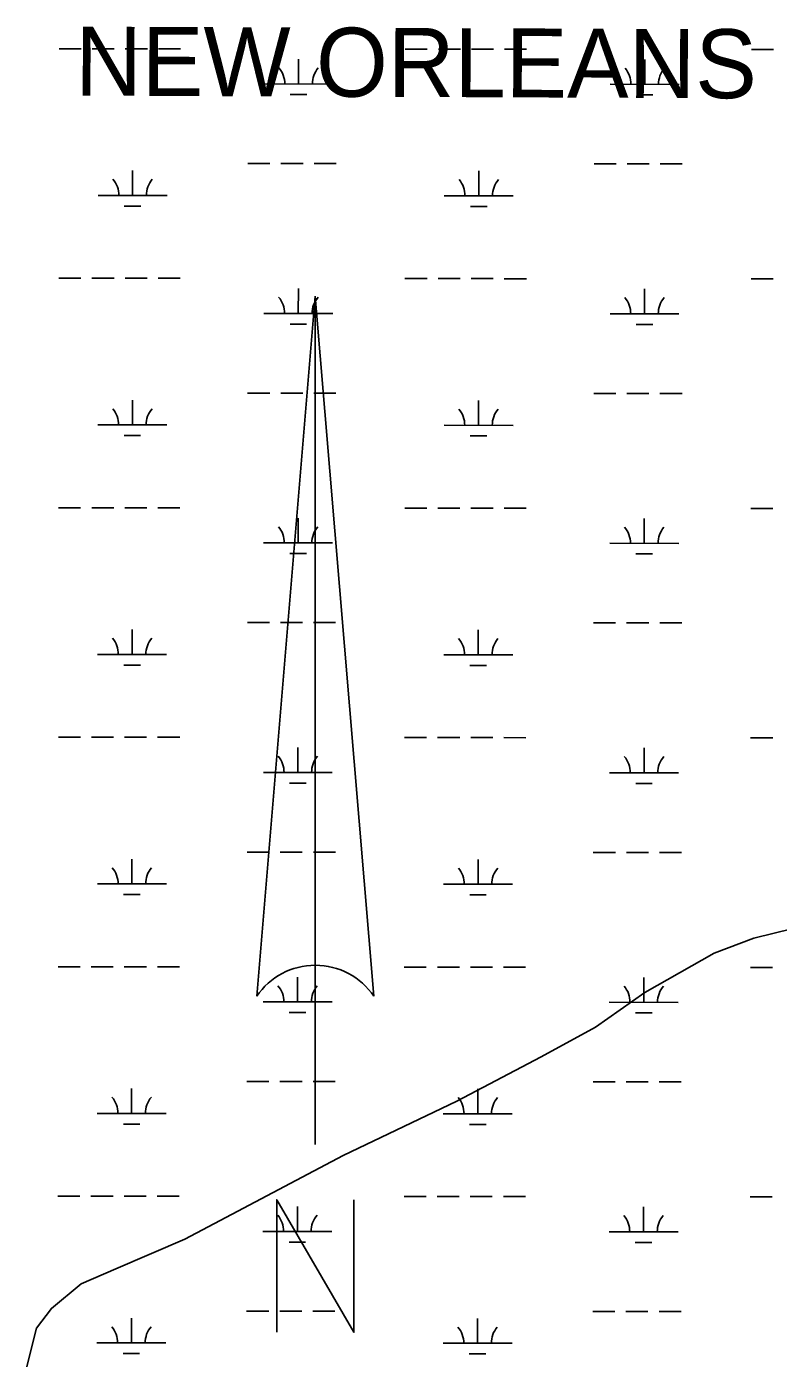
# Model space of a CAD drawing. Extents: x 3148686 to 3186545, y 916144 to 941516.
# Drawn here: x 3180178 to 3181268, y 937005 to 938935 of the extents above; entities that cross this region are included whole.
import ezdxf

# ---------------------------------------------------------------- set-up
doc = ezdxf.new("R2010")
doc.units = 0
for name, color, linetype in [('V-ANNO-SYMB', 7, 'Continuous'), ('V-TOPO-GNAM-IDEN', 7, 'Continuous'), ('V-TOPO-SHOR', 7, 'Continuous'), ('V-WETL-SWMP', 7, 'Continuous')]:
    doc.layers.add(name, color=color, linetype=linetype)

msp = doc.modelspace()

# ---------------------------------------------------------------- linework, layer by layer
at = {"layer": 'V-ANNO-SYMB'}
for p, q in [((3180596.5165892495, 938544.7055260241), (3180511.5165892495, 937529.7055260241)), ((3180596.51558925, 937574.7055260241), (3180596.5165892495, 938544.7055260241)), ((3180596.5165892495, 938544.7055260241), (3180681.5165892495, 937529.7055260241)), ((3180596.5165892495, 938544.7055260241), (3180681.5165892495, 937529.7055260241)), ((3180596.5175892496, 937574.7055260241), (3180596.5165892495, 938544.7055260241)), ((3180596.5175892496, 937314.7055260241), (3180596.5175892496, 937574.7055260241))]:
    msp.add_line(p, q, dxfattribs=at)
msp.add_lwpolyline([(3180540.5165892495, 937042.7215260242), (3180540.5165892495, 937234.7215260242), (3180652.5165892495, 937042.7215260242), (3180652.5165892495, 937234.7215260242)], dxfattribs=at)
for centre, start, end in [((3180596.5167730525, 937471.9277480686), 90.00000559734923, 145.7945472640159), ((3180596.516405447, 937471.9277480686), 34.205452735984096, 89.99999440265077), ((3180596.5167730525, 937471.9277480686), 34.20546393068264, 89.9888305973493)]:
    msp.add_arc(centre, 102.77777780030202, start, end, dxfattribs=at)
at = {"layer": 'V-TOPO-SHOR'}
msp.add_lwpolyline([(3180177.946088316, 936991.3210970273), (3180192.3405824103, 937048.6423458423), (3180213.8719170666, 937077.2878686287), (3180256.9119339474, 937113.0777827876), (3180307.103893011, 937134.5260585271), (3180407.4878111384, 937177.4226100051), (3180636.961576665, 937299.0207287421), (3180801.8866430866, 937377.6845419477), (3180923.7943450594, 937442.0595724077), (3181002.6771317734, 937484.9787763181), (3181074.4004254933, 937535.0725748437), (3181124.599935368, 937563.6878943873), (3181174.7994452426, 937592.3032139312), (3181232.158448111, 937613.7439388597), (3181289.5099001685, 937628.0176199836)], dxfattribs=at)
at = {"layer": 'V-WETL-SWMP'}
for p, q in [((3180224.9863973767, 938903.3480389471), (3180256.9863752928, 938903.314320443)), ((3180272.9863642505, 938903.2974611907), (3180304.9863421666, 938903.2637426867)), ((3180320.9863311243, 938903.2468834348), (3180352.986309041, 938903.2131649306)), ((3180368.9862979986, 938903.1963056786), (3180400.986275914, 938903.1625871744)), ((3180726.8940509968, 938902.8191768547), (3180758.894028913, 938902.7854583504)), ((3180774.894017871, 938902.7685990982), (3180806.8939957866, 938902.7348805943)), ((3180822.8939847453, 938902.7180213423), (3180854.893962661, 938902.684302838)), ((3180870.8939516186, 938902.6674435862), (3180902.893929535, 938902.6337250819)), ((3181228.801704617, 938902.2903147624), (3181260.801682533, 938902.2565962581)), ((3180572.2487036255, 938852.2401052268), (3180572.286627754, 938888.2400809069)), ((3181074.156357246, 938851.7112431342), (3181074.1942813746, 938887.7112188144)), ((3180522.248738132, 938852.2927903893), (3180622.24866912, 938852.187420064)), ((3181024.1563917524, 938851.7639282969), (3181124.15632274, 938851.6585579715)), ((3180560.232456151, 938836.8217600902), (3180584.232439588, 938836.7964712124)), ((3181062.1401097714, 938836.2928979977), (3181086.140093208, 938836.2676091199)), ((3180331.6063563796, 938690.6316007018), (3180331.644280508, 938726.6315763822)), ((3180498.7191526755, 938736.8855334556), (3180530.7191305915, 938736.8518149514)), ((3180546.7191195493, 938736.8349556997), (3180578.7190974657, 938736.8012371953)), ((3180594.7190864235, 938736.7843779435), (3180626.719064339, 938736.7506594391)), ((3180833.51401, 938690.1027386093), (3180833.5519341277, 938726.1027142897)), ((3181000.6268062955, 938736.3566713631), (3181032.626784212, 938736.322952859)), ((3181048.6267731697, 938736.3060936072), (3181080.6267510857, 938736.2723751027)), ((3181096.6267400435, 938736.2555158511), (3181128.6267179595, 938736.2217973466)), ((3180281.606390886, 938690.6842858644), (3180381.606321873, 938690.5789155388)), ((3180783.514044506, 938690.1554237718), (3180883.5139754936, 938690.0500534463)), ((3180319.590108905, 938675.2132555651), (3180343.5900923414, 938675.1879666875)), ((3180821.4977625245, 938674.6843934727), (3180845.497745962, 938674.659104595)), ((3180224.635941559, 938570.6732636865), (3180256.6359194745, 938570.6395451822)), ((3180272.6359084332, 938570.62268593), (3180304.635886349, 938570.5889674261)), ((3180320.6358753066, 938570.5721081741), (3180352.635853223, 938570.53838967)), ((3180368.635842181, 938570.521530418), (3180400.6358200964, 938570.4878119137)), ((3180726.543595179, 938570.144401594), (3180758.5435730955, 938570.1106830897)), ((3180774.543562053, 938570.0938238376), (3180806.5435399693, 938570.0601053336)), ((3180822.543528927, 938570.0432460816), (3180854.543506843, 938570.0095275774)), ((3180870.543495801, 938569.9926683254), (3180902.543473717, 938569.9589498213)), ((3181228.4512487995, 938569.6155395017), (3181260.451226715, 938569.5818209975)), ((3180571.898247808, 938519.5653299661), (3180571.936171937, 938555.5653056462)), ((3181073.805901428, 938519.0364678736), (3181073.843825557, 938555.0364435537)), ((3180521.898282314, 938519.6180151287), (3180621.898213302, 938519.5126448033)), ((3181023.8059359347, 938519.0891530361), (3181123.8058669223, 938518.9837827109)), ((3180559.882000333, 938504.1469848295), (3180583.88198377, 938504.1216959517)), ((3181061.7896539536, 938503.6181227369), (3181085.78963739, 938503.5928338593)), ((3180331.2559005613, 938357.9568254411), (3180331.29382469, 938393.9568011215)), ((3180498.3686968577, 938404.2107581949), (3180530.3686747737, 938404.1770396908)), ((3180546.3686637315, 938404.160180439), (3180578.3686416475, 938404.1264619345)), ((3180594.3686306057, 938404.1096026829), (3180626.3686085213, 938404.0758841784)), ((3180833.1635541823, 938357.4279633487), (3180833.2014783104, 938393.427939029)), ((3181000.2763504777, 938403.6818961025), (3181032.276328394, 938403.6481775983)), ((3181048.276317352, 938403.6313183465), (3181080.276295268, 938403.5975998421)), ((3181096.2762842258, 938403.5807405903), (3181128.2762621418, 938403.5470220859)), ((3180281.2559350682, 938358.0095106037), (3180381.2558660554, 938357.9041402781)), ((3180783.1635886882, 938357.4806485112), (3180883.1635196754, 938357.3752781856)), ((3180319.2396530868, 938342.5384803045), (3180343.239636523, 938342.5131914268)), ((3180821.1473067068, 938342.009618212), (3180845.147290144, 938341.9843293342)), ((3180224.285485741, 938237.9984884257), (3180256.2854636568, 938237.9647699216)), ((3180272.285452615, 938237.9479106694), (3180304.285430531, 938237.9141921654)), ((3180320.285419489, 938237.8973329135), (3180352.285397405, 938237.8636144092)), ((3180368.285386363, 938237.8467551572), (3180400.285364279, 938237.8130366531)), ((3180571.5477919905, 938186.8905547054), (3180571.585716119, 938222.8905303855)), ((3180726.193139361, 938237.4696263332), (3180758.193117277, 938237.4359078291)), ((3180774.193106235, 938237.4190485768), (3180806.1930841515, 938237.385330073)), ((3180822.1930731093, 938237.368470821), (3180854.1930510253, 938237.3347523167)), ((3180870.1930399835, 938237.3178930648), (3180902.193017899, 938237.2841745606)), ((3181073.4554456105, 938186.3616926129), (3181073.4933697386, 938222.361668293)), ((3181228.1007929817, 938236.940764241), (3181260.100770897, 938236.9070457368)), ((3180521.5478264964, 938186.9432398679), (3180621.547757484, 938186.8378695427)), ((3181023.455480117, 938186.4143777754), (3181123.4554111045, 938186.3090074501)), ((3180559.531544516, 938171.4722095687), (3180583.5315279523, 938171.446920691)), ((3181061.4391981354, 938170.9433474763), (3181085.4391815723, 938170.9180585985)), ((3180498.01824104, 938071.5359829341), (3180530.018218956, 938071.5022644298)), ((3180546.0182079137, 938071.485405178), (3180578.0181858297, 938071.4516866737)), ((3180594.0181747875, 938071.4348274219), (3180626.018152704, 938071.4011089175)), ((3180999.92589466, 938071.0071208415), (3181031.9258725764, 938070.9734023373)), ((3181047.925861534, 938070.9565430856), (3181079.9258394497, 938070.9228245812)), ((3181095.925828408, 938070.9059653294), (3181127.925806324, 938070.872246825)), ((3180330.9054447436, 938025.2820501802), (3180330.943368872, 938061.2820258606)), ((3180832.813098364, 938024.7531880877), (3180832.8510224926, 938060.7531637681)), ((3180280.9054792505, 938025.3347353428), (3180380.9054102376, 938025.2293650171)), ((3180318.889197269, 938009.8637050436), (3180342.8891807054, 938009.8384161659)), ((3180782.813132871, 938024.8058732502), (3180882.8130638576, 938024.7005029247)), ((3180820.7968508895, 938009.334842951), (3180844.796834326, 938009.3095540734)), ((3180223.9350299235, 937905.3237131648), (3180255.9350078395, 937905.2899946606)), ((3180271.9349967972, 937905.2731354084), (3180303.9349747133, 937905.2394169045)), ((3180319.9349636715, 937905.2225576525), (3180351.934941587, 937905.1888391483)), ((3180367.934930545, 937905.1719798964), (3180399.9349084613, 937905.1382613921)), ((3180725.8426835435, 937904.7948510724), (3180757.8426614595, 937904.7611325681)), ((3180773.8426504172, 937904.7442733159), (3180805.8426283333, 937904.710554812)), ((3180821.8426172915, 937904.69369556), (3180853.8425952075, 937904.6599770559)), ((3180869.8425841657, 937904.6431178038), (3180901.8425620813, 937904.6093992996)), ((3181227.750337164, 937904.2659889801), (3181259.75031508, 937904.2322704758)), ((3180571.197336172, 937854.2157794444), (3180571.235260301, 937890.2157551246)), ((3181073.1049897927, 937853.686917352), (3181073.142913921, 937889.686893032)), ((3180521.1973706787, 937854.2684646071), (3180621.1973016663, 937854.1630942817)), ((3181023.1050242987, 937853.7396025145), (3181123.1049552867, 937853.6342321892)), ((3180559.1810886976, 937838.7974343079), (3180583.181072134, 937838.7721454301)), ((3181061.0887423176, 937838.2685722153), (3181085.088725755, 937838.2432833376)), ((3180497.667785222, 937738.8612076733), (3180529.667763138, 937738.8274891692)), ((3180545.6677520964, 937738.8106299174), (3180577.667730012, 937738.776911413)), ((3180593.6677189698, 937738.7600521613), (3180625.667696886, 937738.7263336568)), ((3180999.575438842, 937738.3323455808), (3181031.5754167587, 937738.2986270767)), ((3181047.5754057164, 937738.2817678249), (3181079.5753836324, 937738.2480493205)), ((3181095.57537259, 937738.2311900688), (3181127.575350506, 937738.1974715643)), ((3180330.554988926, 937692.6072749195), (3180330.5929130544, 937728.6072505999)), ((3180832.4626425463, 937692.078412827), (3180832.500566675, 937728.0783885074)), ((3180280.5550234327, 937692.659960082), (3180380.55495442, 937692.5545897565)), ((3180782.462677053, 937692.1310979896), (3180882.46260804, 937692.025727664)), ((3180318.538741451, 937677.1889297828), (3180342.538724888, 937677.1636409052)), ((3180820.4463950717, 937676.6600676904), (3180844.446378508, 937676.6347788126)), ((3180223.584574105, 937572.6489379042), (3180255.5845520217, 937572.6152193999)), ((3180271.5845409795, 937572.5983601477), (3180303.584518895, 937572.5646416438)), ((3180319.5845078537, 937572.5477823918), (3180351.5844857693, 937572.5140638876)), ((3180367.5844747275, 937572.4972046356), (3180399.5844526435, 937572.4634861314)), ((3180725.492227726, 937572.1200758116), (3180757.4922056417, 937572.0863573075)), ((3180773.4921945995, 937572.0694980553), (3180805.492172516, 937572.0357795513)), ((3180821.4921614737, 937572.0189202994), (3180853.4921393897, 937571.9852017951)), ((3180869.4921283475, 937571.9683425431), (3180901.4921062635, 937571.934624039)), ((3181227.3998813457, 937571.5912137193), (3181259.399859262, 937571.5574952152)), ((3180570.846880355, 937521.5410041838), (3180570.884804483, 937557.540979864)), ((3181072.754533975, 937521.0121420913), (3181072.792458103, 937557.0121177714)), ((3180520.846914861, 937521.5936893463), (3180620.8468458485, 937521.488319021)), ((3180558.83063288, 937506.1226590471), (3180582.8306163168, 937506.0973701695)), ((3181022.754568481, 937521.0648272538), (3181122.754499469, 937520.9594569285)), ((3181060.7382865, 937505.5937969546), (3181084.7382699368, 937505.568508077)), ((3180330.2045331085, 937359.9324996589), (3180330.2424572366, 937395.9324753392)), ((3180497.3173294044, 937406.1864324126), (3180529.317307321, 937406.1527139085)), ((3180545.317296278, 937406.1358546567), (3180577.317274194, 937406.1021361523)), ((3180593.317263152, 937406.0852769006), (3180625.317241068, 937406.0515583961)), ((3180832.1121867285, 937359.4036375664), (3180832.150110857, 937395.4036132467)), ((3180999.224983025, 937405.6575703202), (3181031.224960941, 937405.6238518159)), ((3181047.2249498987, 937405.6069925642), (3181079.2249278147, 937405.5732740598)), ((3181095.2249167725, 937405.556414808), (3181127.2248946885, 937405.5226963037)), ((3180280.2045676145, 937359.9851848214), (3180380.204498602, 937359.8798144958)), ((3180782.1122212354, 937359.4563227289), (3180882.112152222, 937359.3509524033)), ((3180318.1882856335, 937344.5141545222), (3180342.1882690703, 937344.4888656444)), ((3180820.095939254, 937343.9852924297), (3180844.0959226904, 937343.960003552)), ((3180223.2341182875, 937239.9741626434), (3180255.234096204, 937239.9404441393)), ((3180271.2340851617, 937239.9235848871), (3180303.2340630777, 937239.889866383)), ((3180319.2340520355, 937239.8730071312), (3180351.2340299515, 937239.8392886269)), ((3180367.2340189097, 937239.8224293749), (3180399.2339968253, 937239.7887108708)), ((3180725.141771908, 937239.445300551), (3180757.141749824, 937239.4115820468)), ((3180773.141738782, 937239.3947227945), (3180805.1417166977, 937239.3610042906)), ((3180821.141705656, 937239.3441450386), (3180853.141683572, 937239.3104265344)), ((3180869.1416725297, 937239.2935672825), (3180901.141650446, 937239.2598487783)), ((3181227.049425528, 937238.9164384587), (3181259.0494034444, 937238.8827199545)), ((3180570.4964245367, 937188.8662289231), (3180570.5343486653, 937224.8662046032)), ((3181072.404078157, 937188.3373668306), (3181072.4420022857, 937224.3373425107)), ((3180520.496459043, 937188.9189140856), (3180620.4963900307, 937188.8135437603)), ((3181022.404112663, 937188.3900519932), (3181122.404043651, 937188.2846816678)), ((3180558.480177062, 937173.4478837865), (3180582.4801604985, 937173.4225949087)), ((3181060.3878306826, 937172.919021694), (3181084.387814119, 937172.8937328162)), ((3180329.8540772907, 937027.2577243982), (3180329.8920014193, 937063.2577000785)), ((3180496.9668735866, 937073.511657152), (3180528.9668515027, 937073.4779386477)), ((3180544.9668404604, 937073.4610793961), (3180576.9668183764, 937073.4273608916)), ((3180592.9668073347, 937073.4105016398), (3180624.96678525, 937073.3767831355)), ((3180831.7617309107, 937026.7288623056), (3180831.799655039, 937062.728837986)), ((3180998.8745272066, 937072.9827950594), (3181030.874505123, 937072.9490765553)), ((3181046.8744940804, 937072.9322173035), (3181078.874471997, 937072.8984987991)), ((3181094.8744609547, 937072.8816395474), (3181126.8744388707, 937072.8479210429)), ((3180279.8541117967, 937027.3104095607), (3180379.8540427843, 937027.2050392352)), ((3180781.761765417, 937026.7815474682), (3180881.7616964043, 937026.6761771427)), ((3180317.837829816, 937011.8393792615), (3180341.8378132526, 937011.8140903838)), ((3180819.7454834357, 937011.3105171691), (3180843.7454668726, 937011.2852282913))]:
    msp.add_line(p, q, dxfattribs=at)
for centre, radius, start, end in [((3180517.0063058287, 938852.7731177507), 35.24628790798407, 359.16780716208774, 40.71146549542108), ((3180627.492101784, 938852.6566984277), 35.246287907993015, 139.1678041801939, 180.71146251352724), ((3181018.9139594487, 938852.2442556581), 35.24628790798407, 359.16780716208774, 40.71146549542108), ((3181129.3997554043, 938852.1278363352), 35.246287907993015, 139.1678041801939, 180.71146251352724), ((3180276.3639585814, 938691.1646132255), 35.24628790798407, 359.16780716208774, 40.71146549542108), ((3180386.8497545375, 938691.0481939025), 35.246287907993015, 139.1678041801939, 180.71146251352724), ((3180778.271612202, 938690.635751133), 35.24628790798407, 359.16780716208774, 40.71146549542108), ((3180888.757408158, 938690.5193318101), 35.246287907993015, 139.1678041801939, 180.71146251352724), ((3180516.655850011, 938520.09834249), 35.24628790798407, 359.16780716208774, 40.71146549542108), ((3180627.141645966, 938519.981923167), 35.246287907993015, 139.1678041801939, 180.71146251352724), ((3181018.563503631, 938519.5694803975), 35.24628790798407, 359.16780716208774, 40.71146549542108), ((3181129.0492995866, 938519.4530610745), 35.246287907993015, 139.1678041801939, 180.71146251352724), ((3180276.0135027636, 938358.4898379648), 35.24628790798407, 359.16780716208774, 40.71146549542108), ((3180386.4992987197, 938358.3734186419), 35.246287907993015, 139.1678041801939, 180.71146251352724), ((3180777.921156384, 938357.9609758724), 35.24628790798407, 359.16780716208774, 40.71146549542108), ((3180888.40695234, 938357.8445565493), 35.246287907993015, 139.1678041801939, 180.71146251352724), ((3180516.3053941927, 938187.4235672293), 35.24628790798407, 359.16780716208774, 40.71146549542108), ((3180626.7911901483, 938187.3071479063), 35.246287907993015, 139.1678041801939, 180.71146251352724), ((3181018.213047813, 938186.8947051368), 35.24628790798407, 359.16780716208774, 40.71146549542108), ((3181128.698843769, 938186.7782858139), 35.246287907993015, 139.1678041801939, 180.71146251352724), ((3180275.6630469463, 938025.8150627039), 35.24628790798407, 359.16780716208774, 40.71146549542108), ((3180386.148842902, 938025.6986433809), 35.246287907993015, 139.1678041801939, 180.71146251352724), ((3180777.5707005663, 938025.2862006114), 35.24628790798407, 359.16780716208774, 40.71146549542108), ((3180888.056496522, 938025.1697812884), 35.246287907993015, 139.1678041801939, 180.71146251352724), ((3180515.954938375, 937854.7487919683), 35.24628790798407, 359.16780716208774, 40.71146549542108), ((3180626.4407343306, 937854.6323726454), 35.246287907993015, 139.1678041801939, 180.71146251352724), ((3181017.8625919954, 937854.2199298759), 35.24628790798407, 359.16780716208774, 40.71146549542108), ((3181128.348387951, 937854.1035105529), 35.246287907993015, 139.1678041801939, 180.71146251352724), ((3180275.3125911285, 937693.1402874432), 35.24628790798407, 359.16780716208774, 40.71146549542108), ((3180385.798387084, 937693.0238681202), 35.246287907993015, 139.1678041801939, 180.71146251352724), ((3180777.2202447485, 937692.6114253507), 35.24628790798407, 359.16780716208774, 40.71146549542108), ((3180887.706040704, 937692.4950060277), 35.246287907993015, 139.1678041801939, 180.71146251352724), ((3180515.604482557, 937522.0740167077), 35.24628790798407, 359.16780716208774, 40.71146549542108), ((3180626.090278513, 937521.9575973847), 35.246287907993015, 139.1678041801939, 180.71146251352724), ((3181017.5121361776, 937521.5451546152), 35.24628790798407, 359.16780716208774, 40.71146549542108), ((3181127.9979321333, 937521.4287352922), 35.246287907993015, 139.1678041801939, 180.71146251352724), ((3180274.9621353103, 937360.4655121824), 35.24628790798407, 359.16780716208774, 40.71146549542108), ((3180385.4479312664, 937360.3490928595), 35.246287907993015, 139.1678041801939, 180.71146251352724), ((3180776.8697889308, 937359.93665009), 35.24628790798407, 359.16780716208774, 40.71146549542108), ((3180887.3555848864, 937359.820230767), 35.246287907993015, 139.1678041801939, 180.71146251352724), ((3180515.25402674, 937189.399241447), 35.24628790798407, 359.16780716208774, 40.71146549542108), ((3180625.739822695, 937189.2828221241), 35.246287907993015, 139.1678041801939, 180.71146251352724), ((3181017.16168036, 937188.8703793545), 35.24628790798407, 359.16780716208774, 40.71146549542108), ((3181127.6474763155, 937188.7539600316), 35.246287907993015, 139.1678041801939, 180.71146251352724), ((3180274.6116794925, 937027.7907369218), 35.24628790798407, 359.16780716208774, 40.71146549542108), ((3180385.0974754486, 937027.6743175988), 35.246287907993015, 139.1678041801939, 180.71146251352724), ((3180776.519333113, 937027.2618748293), 35.24628790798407, 359.16780716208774, 40.71146549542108), ((3180887.005129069, 937027.1454555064), 35.246287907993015, 139.1678041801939, 180.71146251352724)]:
    msp.add_arc(centre, radius, start, end, dxfattribs=at)

# ---------------------------------------------------------------- texts
at = {"layer": 'V-TOPO-GNAM-IDEN'}
msp.add_text('NEW ORLEANS', height=99.99980199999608, rotation=359.7689819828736, dxfattribs=at).set_placement((3180248.294049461, 938835.3878620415))

doc.saveas('drawing.dxf')
